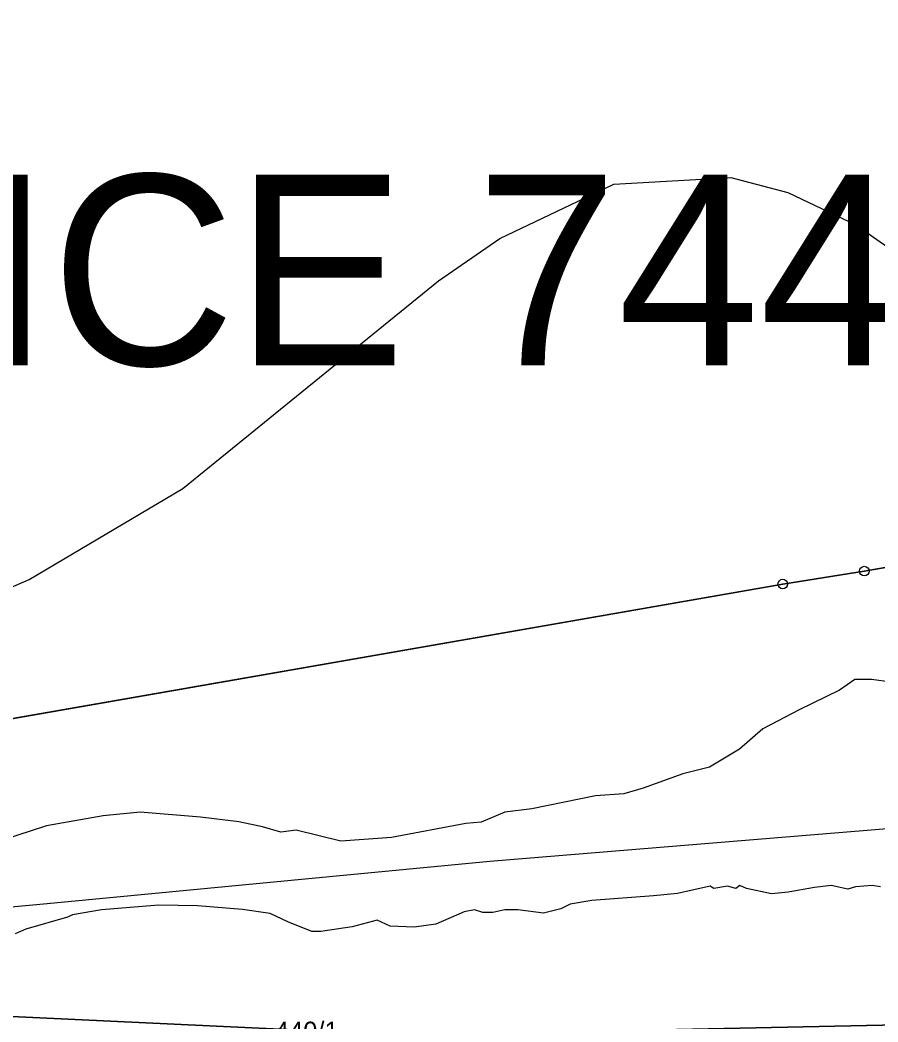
# Model space of a CAD drawing. Extents: x -706130 to -698555, y -971544 to -967260.
# Drawn here: x -703841.7 to -703751.7, y -969940.9 to -969835.7 of the extents above; entities that cross this region are included whole.
import ezdxf

# ---------------------------------------------------------------- set-up
doc = ezdxf.new("R2010")
doc.units = 0
for name, color, linetype in [('BPEJ hranice S', 7, 'Continuous'), ('Docházková izochrona - VLAK N', 7, 'Continuous'), ('KN_Hranice_katastrální území_popis', 7, 'Continuous'), ('KN_Hranice_parcel', 7, 'Continuous'), ('KN_Parcelni cisla', 7, 'Continuous'), ('KN_Polygon parcely', 7, 'Continuous'), ('KN_POZEMKY_2_ORNA PUDA', 7, 'Continuous'), ('KN_Značky bodu BP', 7, 'Continuous'), ('Koridor pro revitalizaci a rozvolneni toku N', 7, 'Continuous'), ('Koridor pro revitalizaci a rozvolneni toku N ŠRAFY', 7, 'Continuous'), ('VPO pro zvysovani retencnich schopnosti uzemi_obrys N', 7, 'Continuous'), ('VPO pro zvysovani retencnich schopnosti uzemi_plocha N', 7, 'Continuous'), ('VÝŠKOPIS_vrstevnice doplňková', 7, 'Continuous'), ('Záplavové území stanovene S', 7, 'Continuous'), ('Záplavového území_aktivní zóna S', 7, 'Continuous')]:
    doc.layers.add(name, color=color, linetype=linetype)

msp = doc.modelspace()

# ---------------------------------------------------------------- linework, layer by layer
at = {"layer": 'BPEJ hranice S'}
for points in [[(-703749.59, -969941.19), (-703801.08, -969942.28), (-703916.13, -969936.85), (-703956.24, -969941.19), (-703983.34, -969947.7), (-704005.56, -969952.58), (-704059.63, -969968.44)], [(-704059.63, -969968.44), (-704005.56, -969952.58), (-703983.34, -969947.7), (-703956.24, -969941.19), (-703916.13, -969936.85), (-703801.08, -969942.28), (-703749.59, -969941.19)]]:
    msp.add_lwpolyline(points, dxfattribs=at)
at = {"layer": 'Docházková izochrona - VLAK N'}
msp.add_circle((-704165.45, -969778.77), 800, dxfattribs=at)
at = {"layer": 'KN_Hranice_parcel'}
msp.add_lwpolyline([(-703596.55, -969872.49), (-703729.21, -969889.38), (-703753.14, -969893.54), (-703761.7, -969894.9), (-703884.76, -969916.4), (-703948.92, -969927.05), (-703980.12, -969933.57)], dxfattribs=at)
at = {"layer": 'KN_Polygon parcely'}
for points in [[(-703712.83, -969761.58), (-703756.06, -969767.42), (-703793.46, -969774.83), (-703792.88, -969778.4), (-703883.51, -969795.86), (-703935.35, -969807.91), (-703999.19, -969823.1), (-703980.12, -969933.57), (-703948.92, -969927.05), (-703884.76, -969916.4), (-703761.7, -969894.9), (-703753.14, -969893.54), (-703729.21, -969889.38)], [(-703729.21, -969889.38), (-703753.14, -969893.54), (-703761.7, -969894.9), (-703884.76, -969916.4), (-703948.92, -969927.05), (-703980.12, -969933.57), (-704029.13, -969942.03), (-704105.83, -969954.82), (-704123.1, -969958.73), (-704142.84, -969963.14), (-704130.34, -969989.62), (-704108.41, -969989.66), (-704077.35, -969987.18), (-703992.89, -969982.61), (-703905.13, -969977.59), (-703854.99, -969974.87), (-703827.37, -969973.74), (-703794.06, -969975.75), (-703749.25, -969978.78)]]:
    msp.add_lwpolyline(points, dxfattribs=at)
at = {"layer": 'KN_POZEMKY_2_ORNA PUDA'}
for p, q in [((-703729.21, -969889.38), (-703753.14, -969893.54)), ((-703753.14, -969893.54), (-703729.21, -969889.38)), ((-703753.14, -969893.54), (-703761.7, -969894.9)), ((-703761.7, -969894.9), (-703753.14, -969893.54)), ((-703761.7, -969894.9), (-703884.76, -969916.4)), ((-703884.76, -969916.4), (-703761.7, -969894.9))]:
    msp.add_line(p, q, dxfattribs=at)
at = {"layer": 'KN_Značky bodu BP'}
for centre, radius in [((-703753.14, -969893.54), 0.5), ((-703753.14, -969893.54), 0.0303), ((-703761.7, -969894.9), 0.5), ((-703761.7, -969894.9), 0.0303)]:
    msp.add_circle(centre, radius, dxfattribs=at)
at = {"layer": 'Koridor pro revitalizaci a rozvolneni toku N'}
msp.add_lwpolyline([(-703595.12, -969837), (-703605.46, -969854.17), (-703614.75, -969872.01), (-703622.56, -969882.41), (-703631.11, -969889.1), (-703650.07, -969899.88), (-703666.79, -969906.56), (-703690.22, -969912.14), (-703714.38, -969916.22), (-703742.63, -969919.94), (-703792.45, -969924.03), (-703838.91, -969928.49), (-703903.23, -969934.43), (-703942.76, -969938.24), (-703957.95, -969940.8)], dxfattribs=at)
at = {"layer": 'Koridor pro revitalizaci a rozvolneni toku N ŠRAFY'}
msp.add_lwpolyline([(-703595.12, -969837), (-703605.46, -969854.17), (-703614.75, -969872.01), (-703622.56, -969882.41), (-703631.11, -969889.1), (-703650.07, -969899.88), (-703666.79, -969906.56), (-703690.22, -969912.14), (-703714.38, -969916.22), (-703742.63, -969919.94), (-703792.45, -969924.03), (-703838.91, -969928.49), (-703903.23, -969934.43), (-703942.76, -969938.24), (-703957.95, -969940.8)], dxfattribs=at)
at = {"layer": 'VPO pro zvysovani retencnich schopnosti uzemi_obrys N'}
msp.add_lwpolyline([(-703595.12, -969837), (-703605.46, -969854.17), (-703614.75, -969872.01), (-703622.56, -969882.41), (-703631.11, -969889.1), (-703650.07, -969899.88), (-703666.79, -969906.56), (-703690.22, -969912.14), (-703714.38, -969916.22), (-703742.63, -969919.94), (-703792.45, -969924.03), (-703838.91, -969928.49), (-703903.23, -969934.43), (-703942.76, -969938.24), (-703957.95, -969940.8)], dxfattribs=at)
at = {"layer": 'VPO pro zvysovani retencnich schopnosti uzemi_plocha N'}
msp.add_lwpolyline([(-703595.12, -969837), (-703605.46, -969854.17), (-703614.75, -969872.01), (-703622.56, -969882.41), (-703631.11, -969889.1), (-703650.07, -969899.88), (-703666.79, -969906.56), (-703690.22, -969912.14), (-703714.38, -969916.22), (-703742.63, -969919.94), (-703792.45, -969924.03), (-703838.91, -969928.49), (-703903.23, -969934.43), (-703942.76, -969938.24), (-703957.95, -969940.8)], dxfattribs=at)
at = {"layer": 'VÝŠKOPIS_vrstevnice doplňková'}
msp.add_lwpolyline([(-703949.05, -969924.97), (-703912.1, -969915.27), (-703886.42, -969909.99), (-703850.04, -969898.44), (-703840.77, -969894.44), (-703824.65, -969884.88), (-703797.82, -969863.05), (-703791.4, -969858.63), (-703779.42, -969852.92), (-703767.15, -969852.21), (-703761.16, -969853.78), (-703754.02, -969857.2), (-703728.06, -969875.32)], dxfattribs=at)
at = {"layer": 'Záplavové území stanovene S'}
msp.add_lwpolyline([(-703750.32, -969905.21), (-703752.38, -969904.92), (-703754.12, -969904.92), (-703755.73, -969906.06), (-703759.98, -969908.12), (-703763.8, -969910.12), (-703766.24, -969912.24), (-703769.37, -969914.12), (-703772.17, -969914.83), (-703776.34, -969916.34), (-703778.38, -969916.92), (-703781.36, -969917.14), (-703788.02, -969918.52), (-703790.88, -969918.84), (-703793.35, -969919.9), (-703794.94, -969920.06), (-703802.75, -969921.5), (-703808.09, -969921.91), (-703812.75, -969920.75), (-703814.38, -969920.97), (-703816.28, -969920.38), (-703818.79, -969919.88), (-703822.81, -969919.39), (-703829.12, -969918.84), (-703833, -969919.25), (-703838.96, -969920.29), (-703845.12, -969922.29)], dxfattribs=at)
at = {"layer": 'Záplavového území_aktivní zóna S'}
msp.add_lwpolyline([(-703751.44, -969926.69), (-703752.31, -969926.56), (-703754.06, -969926.69), (-703754.88, -969926.94), (-703756.62, -969926.56), (-703758.38, -969926.75), (-703761.12, -969927.25), (-703762.88, -969927.44), (-703765.5, -969926.88), (-703766.19, -969926.56), (-703766.62, -969926.88), (-703767.5, -969926.62), (-703768.94, -969926.88), (-703769.31, -969926.62), (-703772.75, -969927.38), (-703775.25, -969927.62), (-703781.75, -969928.12), (-703784, -969928.5), (-703785, -969929), (-703786.81, -969929.44), (-703789.5, -969929.12), (-703790.88, -969929.12), (-703792.12, -969929.38), (-703793.19, -969929.38), (-703794.06, -969929.12), (-703795.12, -969929.31), (-703798.12, -969930.62), (-703800.38, -969930.94), (-703802.88, -969930.81), (-703804.25, -969930.19), (-703806.88, -969930.88), (-703810.19, -969931.38), (-703811.12, -969931.38), (-703813.62, -969930.38), (-703815.5, -969929.5), (-703818.38, -969929.06), (-703823.12, -969928.69), (-703827.19, -969928.62), (-703833.19, -969929.12), (-703836.25, -969929.62), (-703836.75, -969929.88), (-703841.12, -969931.12), (-703842.25, -969931.62)], dxfattribs=at)

# ---------------------------------------------------------------- texts
at = {"layer": 'KN_Hranice_katastrální území_popis'}
msp.add_text('RYNOLTICE 744719', height=20, dxfattribs=at).set_placement((-703954.39, -969871.93))
at = {"layer": 'KN_Parcelni cisla'}
msp.add_text('440/1', height=2, dxfattribs=at).set_placement((-703815, -969942.85))

doc.saveas('drawing.dxf')
